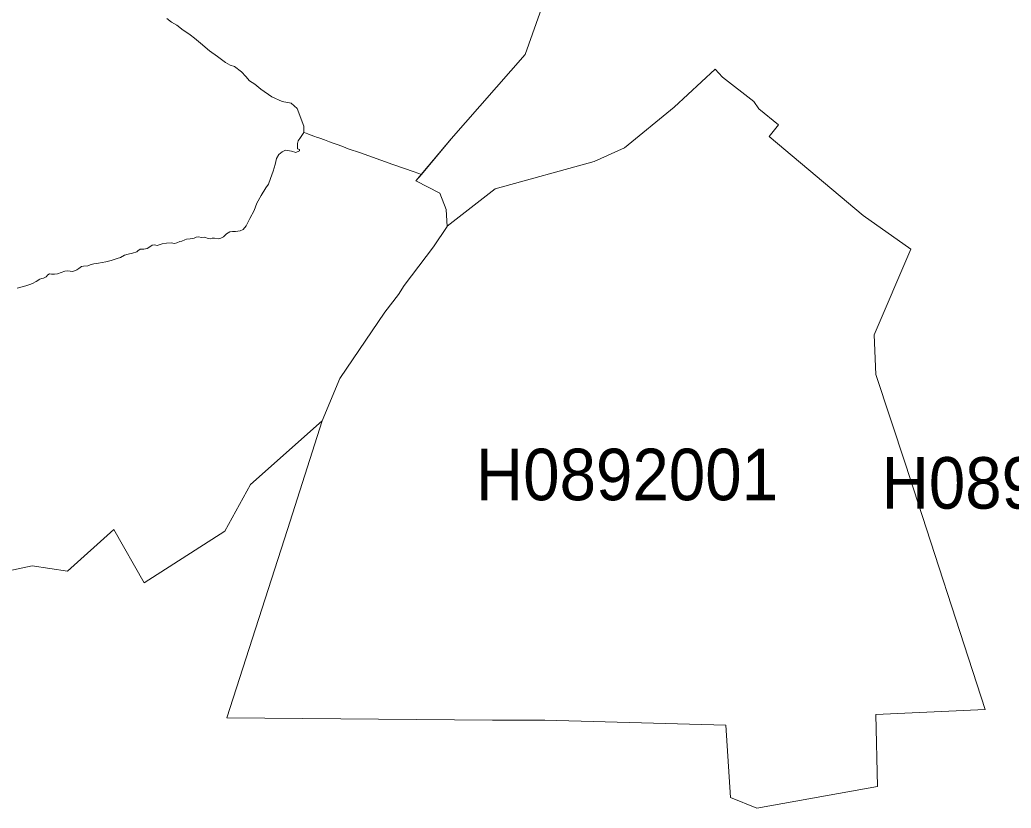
# Model space of a CAD drawing. Extents: x 369010 to 739155, y 6377141 to 6616555.
# Drawn here: x 594788 to 596712, y 6469113 to 6470643 of the extents above; entities that cross this region are included whole.
import ezdxf
from ezdxf.enums import TextEntityAlignment as Align

# ---------------------------------------------------------------- set-up
doc = ezdxf.new("R2010")
doc.units = 0
doc.header["$LTSCALE"] = 40
doc.layers.add('1', color=7, linetype='Continuous', lineweight=13)
doc.layers.add('2', color=7, linetype='Continuous')

msp = doc.modelspace()

# ---------------------------------------------------------------- linework, layer by layer
at = {"layer": '1'}
for points in [[(595839.89, 6470776.86), (595768.72, 6470575.77), (595624.9, 6470411.92), (595556.55, 6470330.17), (595603.05, 6470306.5), (595615.63, 6470274.39), (595617.29, 6470241.62), (595617.62, 6470242.12), (595710.8, 6470314.77), (595902.45, 6470368.07), (595961.37, 6470394.38), (596057.53, 6470473.33), (596137.63, 6470546.98), (596151.7, 6470531.42), (596212.27, 6470484.58), (596222.2, 6470470.02), (596260.27, 6470438.74), (596241.9, 6470416.39), (596424.78, 6470263.14), (596517.13, 6470197.6), (596445.8, 6470031.27), (596448.94, 6469954.47), (596506.54, 6469780.2), (596661.45, 6469304.37), (596449.11, 6469294.44), (596452.09, 6469155.09), (596218.07, 6469112.72), (596167.26, 6469133.57), (596158.15, 6469273.92), (595806.79, 6469283.68), (595705.67, 6469283.68), (595189.62, 6469287.82), (595307.63, 6469653.75), (595374.99, 6469864.27), (595235.8, 6469740.64), (595186.15, 6469650.27), (595029.58, 6469550.31), (594970.99, 6469653.42), (594880.63, 6469572.49), (594812.11, 6469583.41), (594356.81, 6469485.1)], [(595073.61, 6470645.45), (595082.87, 6470638.5), (595092.8, 6470632.54), (595105.05, 6470622.45), (595110.68, 6470619.47), (595118.79, 6470613.67), (595127.23, 6470607.05), (595138.98, 6470597.62), (595156.36, 6470582.72), (595171.75, 6470571.8), (595187.14, 6470559.88), (595196.08, 6470554.92), (595205.02, 6470552.11), (595218.09, 6470542.01), (595226.53, 6470532.91), (595233.98, 6470524.3), (595244.24, 6470517.85), (595256.16, 6470508.41), (595277.18, 6470493.35), (595297.37, 6470484.25), (595314.58, 6470480.94), (595326.5, 6470470.84), (595339.4, 6470436.25), (595339.24, 6470424.34), (595343.71, 6470422.68), (595347.02, 6470421.36), (595351.32, 6470419.87), (595360.59, 6470416.39), (595363.57, 6470415.4), (595370.52, 6470412.92), (595379.46, 6470409.77), (595389.22, 6470405.97), (595398.32, 6470402.82), (595405.61, 6470400.01), (595416.36, 6470396.2), (595425.63, 6470392.73), (595432.91, 6470390.08), (595441.36, 6470387.26), (595448.97, 6470384.45), (595511.86, 6470362.11), (595553.57, 6470347.71), (595567.3, 6470342.91), (595624.9, 6470411.92), (595768.72, 6470575.77), (595839.89, 6470776.86)], [(594977.28, 6470179.72), (594983.74, 6470181.54), (594991.52, 6470186.01), (594998.8, 6470187.83), (595006.74, 6470189.98), (595015.02, 6470192.3), (595017.5, 6470194.78), (595021.97, 6470197.76), (595028.59, 6470197.6), (595035.21, 6470198.76), (595042.16, 6470203.22), (595044.97, 6470205.71), (595049.77, 6470206.2), (595055.07, 6470204.71), (595064.5, 6470208.19), (595073.11, 6470209.18), (595082.21, 6470210.17), (595088.5, 6470208.69), (595092.8, 6470209.68), (595098.76, 6470212.66), (595102.4, 6470213.48), (595108.69, 6470215.8), (595111.67, 6470216.8), (595118.46, 6470217.46), (595126.24, 6470219.11), (595130.54, 6470221.1), (595135.5, 6470221.43), (595140.14, 6470220.44), (595146.76, 6470220.77), (595153.87, 6470218.12), (595158.51, 6470217.95), (595161.65, 6470218.78), (595165.96, 6470218.78), (595173.24, 6470217.62), (595178.53, 6470218.78), (595183.5, 6470221.93), (595189.29, 6470227.22), (595195.42, 6470231.03), (595200.88, 6470231.86), (595206.67, 6470232.02), (595216.1, 6470233.35), (595221.9, 6470236.16), (595227.36, 6470242.78), (595234.64, 6470257.34), (595242.92, 6470272.74), (595248.38, 6470287.3), (595256.49, 6470301.86), (595265.76, 6470316.43), (595270.56, 6470323.88), (595274.86, 6470334.8), (595279.82, 6470348.87), (595283.8, 6470362.11), (595286.11, 6470373.86), (595290.58, 6470381.47), (595297.53, 6470386.93), (595303.99, 6470389.58), (595315.57, 6470387.76), (595323.85, 6470385.11), (595331.13, 6470388.59), (595330.96, 6470391.24), (595327.32, 6470392.73), (595327.16, 6470397.53), (595327.16, 6470402.82), (595328.32, 6470408.28), (595332.62, 6470414.57), (595339.24, 6470424.34), (595339.4, 6470436.25), (595326.5, 6470470.84), (595314.58, 6470480.94), (595297.37, 6470484.25), (595277.18, 6470493.35), (595256.16, 6470508.41), (595244.24, 6470517.85), (595233.98, 6470524.3), (595226.53, 6470532.91), (595218.09, 6470542.01), (595205.02, 6470552.11), (595196.08, 6470554.92), (595187.14, 6470559.88), (595171.75, 6470571.8), (595156.36, 6470582.72), (595138.98, 6470597.62), (595127.23, 6470607.05), (595118.79, 6470613.67), (595110.68, 6470619.47), (595105.05, 6470622.45), (595092.8, 6470632.54), (595082.87, 6470638.5), (595073.61, 6470645.45)], [(594356.81, 6469485.1), (594812.11, 6469583.41), (594880.63, 6469572.49), (594970.99, 6469653.42), (595029.58, 6469550.31), (595186.15, 6469650.27), (595235.8, 6469740.64), (595374.99, 6469864.27), (595409.08, 6469946.53), (595496.3, 6470075.12), (595523.28, 6470110.04), (595533.87, 6470127.26), (595590.81, 6470202.56), (595617.29, 6470241.62), (595615.63, 6470274.39), (595603.05, 6470306.5), (595556.55, 6470330.17), (595567.3, 6470342.91), (595553.57, 6470347.71), (595511.86, 6470362.11), (595448.97, 6470384.45), (595441.36, 6470387.26), (595432.91, 6470390.08), (595425.63, 6470392.73), (595416.36, 6470396.2), (595405.61, 6470400.01), (595398.32, 6470402.82), (595389.22, 6470405.97), (595379.46, 6470409.77), (595370.52, 6470412.92), (595363.57, 6470415.4), (595360.59, 6470416.39), (595351.32, 6470419.87), (595347.02, 6470421.36)], [(595339.24, 6470424.34), (595332.62, 6470414.57), (595328.32, 6470408.28), (595327.16, 6470402.82), (595327.16, 6470397.53), (595327.32, 6470392.73), (595330.96, 6470391.24), (595331.13, 6470388.59), (595323.85, 6470385.11), (595315.57, 6470387.76), (595303.99, 6470389.58), (595297.53, 6470386.93), (595290.58, 6470381.47), (595286.11, 6470373.86), (595283.8, 6470362.11), (595279.82, 6470348.87), (595274.86, 6470334.8), (595270.56, 6470323.88), (595265.76, 6470316.43), (595256.49, 6470301.86), (595248.38, 6470287.3), (595242.92, 6470272.74), (595234.64, 6470257.34), (595227.36, 6470242.78), (595221.9, 6470236.16), (595216.1, 6470233.35), (595206.67, 6470232.02), (595200.88, 6470231.86), (595195.42, 6470231.03), (595189.29, 6470227.22), (595183.5, 6470221.93), (595178.53, 6470218.78), (595173.24, 6470217.62), (595165.96, 6470218.78), (595161.65, 6470218.78), (595158.51, 6470217.95), (595153.87, 6470218.12), (595146.76, 6470220.77), (595140.14, 6470220.44), (595135.5, 6470221.43), (595130.54, 6470221.1), (595126.24, 6470219.11), (595118.46, 6470217.46), (595111.67, 6470216.8), (595108.69, 6470215.8), (595102.4, 6470213.48), (595098.76, 6470212.66), (595092.8, 6470209.68), (595088.5, 6470208.69), (595082.21, 6470210.17), (595073.11, 6470209.18), (595064.5, 6470208.19), (595055.07, 6470204.71), (595049.77, 6470206.2), (595044.97, 6470205.71), (595042.16, 6470203.22), (595035.21, 6470198.76), (595028.59, 6470197.6), (595021.97, 6470197.76), (595017.5, 6470194.78), (595015.02, 6470192.3), (595006.74, 6470189.98), (594998.8, 6470187.83), (594991.52, 6470186.01), (594983.74, 6470181.54), (594977.28, 6470179.72), (594965.7, 6470175.92), (594955.1, 6470173.1), (594941.04, 6470170.62), (594931.77, 6470169.3), (594924.49, 6470166.98), (594920.35, 6470165.32), (594911.91, 6470164.99), (594907.94, 6470164), (594902.47, 6470160.03), (594898.83, 6470157.38), (594891.22, 6470154.4), (594880.96, 6470155.72), (594875.66, 6470155.23), (594868.38, 6470152.25), (594861.26, 6470149.93), (594855.47, 6470149.1), (594850.01, 6470149.27), (594845.71, 6470149.93), (594842.56, 6470148.11), (594839.42, 6470143.81), (594834.29, 6470141.16), (594830.15, 6470140.66), (594827.17, 6470139.67), (594819.89, 6470135.2), (594813.1, 6470131.06), (594807.64, 6470129.08), (594799.86, 6470126.43), (594783.31, 6470122.29)], [(595347.02, 6470421.36), (595343.71, 6470422.68), (595339.24, 6470424.34)], [(594783.31, 6470122.29), (594799.86, 6470126.43), (594807.64, 6470129.08), (594813.1, 6470131.06), (594819.89, 6470135.2), (594827.17, 6470139.67), (594830.15, 6470140.66), (594834.29, 6470141.16), (594839.42, 6470143.81), (594842.56, 6470148.11), (594845.71, 6470149.93), (594850.01, 6470149.27), (594855.47, 6470149.1), (594861.26, 6470149.93), (594868.38, 6470152.25), (594875.66, 6470155.23), (594880.96, 6470155.72), (594891.22, 6470154.4), (594898.83, 6470157.38), (594902.47, 6470160.03), (594907.94, 6470164), (594911.91, 6470164.99), (594920.35, 6470165.32), (594924.49, 6470166.98), (594931.77, 6470169.3), (594941.04, 6470170.62), (594955.1, 6470173.1), (594965.7, 6470175.92), (594977.28, 6470179.72)]]:
    msp.add_lwpolyline(points, dxfattribs=at)
msp.add_lwpolyline([(595617.62, 6470242.12), (595617.29, 6470241.62), (595590.81, 6470202.56), (595533.87, 6470127.26), (595523.28, 6470110.04), (595496.3, 6470075.12), (595409.08, 6469946.53), (595374.99, 6469864.27), (595307.63, 6469653.75), (595189.62, 6469287.82), (595705.67, 6469283.68), (595806.79, 6469283.68), (596158.15, 6469273.92), (596167.26, 6469133.57), (596218.07, 6469112.72), (596452.09, 6469155.09), (596449.11, 6469294.44), (596661.45, 6469304.37), (596506.54, 6469780.2), (596448.94, 6469954.47), (596445.8, 6470031.27), (596517.13, 6470197.6), (596424.78, 6470263.14), (596241.9, 6470416.39), (596260.27, 6470438.74), (596222.2, 6470470.02), (596212.27, 6470484.58), (596151.7, 6470531.42), (596137.63, 6470546.98), (596057.53, 6470473.33), (595961.37, 6470394.38), (595902.45, 6470368.07), (595710.8, 6470314.77)], close=True, dxfattribs=at)

# ---------------------------------------------------------------- texts
at = {"layer": '2', "width": 0.95}
for s, p in [('H0892001', (595966.24, 6469710.42)), ('H0892002', (596753.33, 6469694.06))]:
    msp.add_text(s, height=100, dxfattribs=at).set_placement(p, align=Align.CENTER)

doc.saveas('drawing.dxf')
